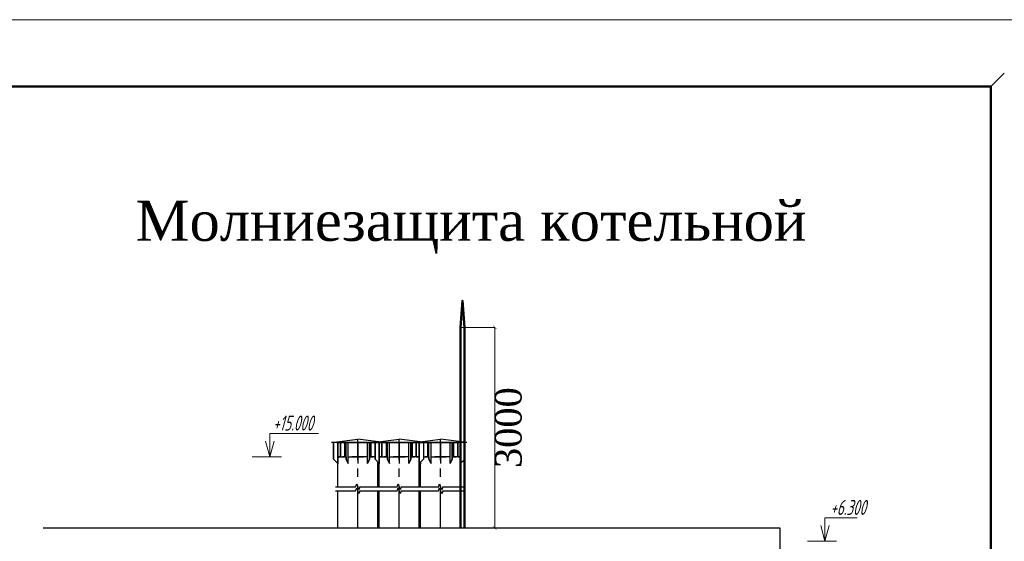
# Model space of a CAD drawing. Header units: millimetres. Extents: x 196 to 2027204, y -221452 to 153872.
# Tile 370 of 381: x 1221440 to 1228803, y -195520 to -191620. Entities that reach past the tile are written whole.
import ezdxf

# ---------------------------------------------------------------- set-up
doc = ezdxf.new("R2010")
doc.units = ezdxf.units.MM
doc.linetypes.add('CENTER', pattern=[50.8, 31.75, -6.35, 6.35, -6.35])
doc.layers.get('Defpoints').update_dxf_attribs({"lineweight": 18})
doc.layers.add('(007) Здания', color=7, linetype='Continuous')
doc.layers.add('Layer 1', color=7, linetype='Continuous')
doc.layers.add('CS_UNPLOTTED', color=171, linetype='Continuous', plot=False)
for name, color, linetype, lineweight in [('Текст', 7, 'Continuous', 30), ('тонкая', 7, 'Continuous', 20), ('Электроосвещение', 1, 'Continuous', 50)]:
    doc.layers.add(name, color=color, linetype=linetype, lineweight=lineweight)
doc.styles.add('TIMES NEW', font='times.ttf')
doc.styles.add('Times New Roman', font='times.ttf')
doc.styles.add('Новый 050', font='romans.shx', dxfattribs={"width": 0.7, "oblique": 15, "height": 50})
doc.dimstyles.new('ЭО', dxfattribs={"dimtxt": 200, "dimasz": 25, "dimexe": 0.18, "dimexo": 0.0625, "dimgap": 0.09, "dimtad": 2, "dimdec": 0, "dimzin": 0, "dimdsep": 46, "dimtxsty": 'TIMES NEW', "dimblk": 'ARCHTICK', "dimcen": 0.09, "dimclrd": 253, "dimclre": 253, "dimclrt": 252, "dimadec": 0, "dimazin": 0, "dimtfac": 1, "dimtdec": 0, "dimtofl": 0, "dimtmove": 0, "dimatfit": 3, "dimfxl": 1, "dimtolj": 1, "dimtzin": 0, "dimlwd": 15, "dimlwe": 15, "dimarcsym": 1})

# ---------------------------------------------------------------- blocks, each defined once
blk = doc.blocks.new('*U21')
at = {"lineweight": 9}
blk.add_line((-20, 292), (400, 292), dxfattribs=at)
at = {"lineweight": 50}
for p, q in [((0, 287), (395, 287)), ((395, 287), (395, 0))]:
    blk.add_line(p, q, dxfattribs=at)
at = {"layer": 'CS_UNPLOTTED'}
blk.add_line((396, 288), (395, 287), dxfattribs=at)
blk = doc.blocks.new('_ARCHTICK')
at = {"color": 0, "linetype": 'ByBlock', "const_width": 0.15}
blk.add_lwpolyline([(-0.5, -0.5), (0.5, 0.5)], dxfattribs=at)
blk = doc.blocks.new('*D91')
at = {"layer": 'Defpoints', "color": 0, "linetype": 'ByBlock', "lineweight": 50, "transparency": 16777216}
for p in [(1224737.2, -193920.3), (1224993.1, -193920.3), (1224737.2, -195420.3)]:
    blk.add_point(p, dxfattribs=at)
at = {"layer": 'Электроосвещение', "color": 253, "linetype": 'ByBlock', "lineweight": 15, "transparency": 16777216}
for p, q in [((1224737.2, -193920.3), (1224993.2, -193920.3)), ((1224993.1, -195420.3), (1224993.1, -193920.3)), ((1224737.2, -195420.3), (1224993.2, -195420.3))]:
    blk.add_line(p, q, dxfattribs=at)
at = {"layer": 'Электроосвещение', "color": 253, "linetype": 'ByBlock', "lineweight": 15, "transparency": 16777216, "xscale": 25, "yscale": 25, "zscale": 25}
for p, rotation in [((1224993.1, -193920.3), 90), ((1224993.1, -195420.3), 270)]:
    blk.add_blockref('_ARCHTICK', p, dxfattribs=dict(at, rotation=rotation))
at = {"layer": 'Электроосвещение', "color": 252, "linetype": 'ByBlock', "lineweight": 50, "transparency": 16777216, "insert": (1225094.9, -194670.3), "char_height": 200, "attachment_point": 5, "rotation": 90, "style": 'TIMES NEW'}
blk.add_mtext('\\A1;3000', dxfattribs=at)

msp = doc.modelspace()

# ---------------------------------------------------------------- linework, layer by layer
at = {"color": 0, "lineweight": 25, "ltscale": 40}
for p, q in [((1223771.4, -194780.7), (1223968.4, -194756.2)), ((1224123.2, -194775.5), (1223968.4, -194756.2)), ((1224080.9, -194780.7), (1224277.9, -194756.2)), ((1224475, -194780.7), (1224277.9, -194756.2)), ((1224432.8, -194775.5), (1224587.6, -194756.2)), ((1224784.6, -194780.7), (1224587.6, -194756.2)), ((1224165.4, -194780.7), (1223771.4, -194780.7)), ((1223787.5, -194906.6), (1223787.5, -194780.7)), ((1223818.8, -194780.7), (1223818.8, -194937.9)), ((1223821.8, -194780.7), (1224114.9, -194780.7)), ((1223838.5, -194889.3), (1223838.5, -194780.7)), ((1223869.8, -194780.7), (1223869.8, -194889.3)), ((1223881, -194889.3), (1223881, -194780.7)), ((1223896.7, -194937.9), (1223896.7, -194780.7)), ((1223968.4, -194780.6), (1223968.4, -194937.8)), ((1224040.1, -194937.9), (1224040.1, -194780.7)), ((1224165.4, -194780.7), (1224048.7, -194780.7)), ((1224055.7, -194889.3), (1224055.7, -194780.7)), ((1224064.9, -194889.3), (1224064.9, -194780.7)), ((1224475, -194780.7), (1224080.9, -194780.7)), ((1224097.1, -194906.6), (1224097.1, -194780.7)), ((1224128.4, -194780.7), (1224128.4, -194937.9)), ((1224131.4, -194780.7), (1224424.5, -194780.7)), ((1224148.1, -194889.3), (1224148.1, -194780.7)), ((1224179.3, -194780.7), (1224179.3, -194889.3)), ((1224190.6, -194889.3), (1224190.6, -194780.7)), ((1224206.2, -194937.9), (1224206.2, -194780.7)), ((1224277.9, -194780.6), (1224277.9, -194937.8)), ((1224349.7, -194937.9), (1224349.7, -194780.7)), ((1224475, -194780.7), (1224358.3, -194780.7)), ((1224365.3, -194889.3), (1224365.3, -194780.7)), ((1224374.5, -194889.3), (1224374.5, -194780.7)), ((1224784.6, -194780.7), (1224390.6, -194780.7)), ((1224405.7, -194780.7), (1224405.7, -194889.3)), ((1224427.5, -194937.9), (1224427.5, -194780.7)), ((1224441, -194780.7), (1224734.1, -194780.7)), ((1224458.8, -194780.7), (1224458.8, -194906.6)), ((1224489, -194780.7), (1224489, -194889.3)), ((1224500.2, -194889.3), (1224500.2, -194780.7)), ((1224515.9, -194937.9), (1224515.9, -194780.7)), ((1224587.6, -194780.6), (1224587.6, -194937.8)), ((1224659.3, -194937.9), (1224659.3, -194780.7)), ((1224784.6, -194780.7), (1224667.9, -194780.7)), ((1224674.9, -194889.3), (1224674.9, -194780.7)), ((1224684.1, -194889.3), (1224684.1, -194780.7)), ((1224715.4, -194780.7), (1224715.4, -194889.3)), ((1224737.2, -194937.9), (1224737.2, -194780.7)), ((1224768.4, -194780.7), (1224768.4, -194906.6)), ((1223818.8, -194889.3), (1223881, -194889.3)), ((1223838.5, -194889.3), (1223818.8, -194889.3)), ((1223881, -194889.3), (1223881, -194906.6)), ((1223896.7, -194889.3), (1223968.4, -194889.1)), ((1224040.1, -194889.3), (1223968.4, -194889.1)), ((1224097.1, -194889.3), (1224055.7, -194889.3)), ((1224055.7, -194889.3), (1224055.7, -194906.6)), ((1224096.2, -194889.3), (1224097.1, -194889.3)), ((1224128.4, -194889.3), (1224190.6, -194889.3)), ((1224148.1, -194889.3), (1224128.4, -194889.3)), ((1224190.6, -194889.3), (1224190.6, -194906.6)), ((1224206.2, -194889.3), (1224277.9, -194889.1)), ((1224349.7, -194889.3), (1224277.9, -194889.1)), ((1224427.5, -194889.3), (1224365.3, -194889.3)), ((1224365.3, -194889.3), (1224365.3, -194906.6)), ((1224405.7, -194889.3), (1224427.5, -194889.3)), ((1224458.8, -194889.3), (1224500.2, -194889.3)), ((1224500.2, -194889.3), (1224500.2, -194906.6)), ((1224515.9, -194889.3), (1224587.6, -194889.1)), ((1224659.3, -194889.3), (1224587.6, -194889.1)), ((1224737.2, -194889.3), (1224674.9, -194889.3)), ((1224674.9, -194889.3), (1224674.9, -194906.6)), ((1224715.4, -194889.3), (1224737.2, -194889.3)), ((1223818.8, -194937.9), (1223787.5, -194906.6)), ((1223881, -194906.6), (1223896.7, -194937.9)), ((1224055.7, -194906.6), (1224040.1, -194937.9)), ((1224128.4, -194937.9), (1224097.1, -194906.6)), ((1224118, -194937.9), (1224118, -194927.5)), ((1224123.2, -194932.7), (1224118, -194937.9)), ((1224190.6, -194906.6), (1224206.2, -194937.9)), ((1224365.3, -194906.6), (1224349.7, -194937.9)), ((1224458.8, -194906.6), (1224427.5, -194937.9)), ((1224438, -194937.9), (1224432.8, -194932.6)), ((1224438, -194927.4), (1224438, -194937.9)), ((1224500.2, -194906.6), (1224515.9, -194937.9)), ((1224674.9, -194906.6), (1224659.3, -194937.9)), ((1224768.4, -194906.6), (1224737.2, -194937.9))]:
    msp.add_line(p, q, dxfattribs=at)
at = {"color": 252, "linetype": 'CENTER', "lineweight": 25, "ltscale": 10}
for p, q in [((1223968.4, -195420.3), (1223968.4, -194756.2)), ((1224277.9, -195420.3), (1224277.9, -194756.2)), ((1224587.6, -195420.3), (1224587.6, -194756.2))]:
    msp.add_line(p, q, dxfattribs=at)
at = {"color": 7, "lineweight": 25, "ltscale": 10}
for p, q in [((1223818.8, -195112.4), (1223818.8, -194937.8)), ((1224118, -195112.4), (1224118, -194937.8)), ((1224128.4, -195112.4), (1224128.4, -194937.8)), ((1224427.5, -195112.4), (1224427.5, -194937.8)), ((1224438, -195112.4), (1224438, -194937.8)), ((1224737.2, -195112.4), (1224737.2, -194937.8)), ((1223818.8, -195420.3), (1223818.8, -195144)), ((1224118, -195420.3), (1224118, -195144)), ((1224128.4, -195420.3), (1224128.4, -195144)), ((1224427.5, -195420.3), (1224427.5, -195144)), ((1224438, -195420.3), (1224438, -195144)), ((1224737.2, -195420.3), (1224737.2, -195144))]:
    msp.add_line(p, q, dxfattribs=at)
at = {"color": 18, "lineweight": 25, "ltscale": 10, "true_color": 0x000000}
for p, q in [((1223800.9, -195112.4), (1223952.3, -195112.4)), ((1223952.1, -195144), (1223961.1, -195121.2)), ((1223952.3, -195112.4), (1223961.2, -195089.6)), ((1223961.1, -195121.2), (1223968.3, -195143.8)), ((1223961.2, -195089.6), (1223968.4, -195112.2)), ((1223976.8, -195134.4), (1223968.4, -195112.2)), ((1223984.2, -195112.4), (1223976.8, -195134.4)), ((1223984.2, -195112.4), (1224146.1, -195112.4)), ((1224110.4, -195112.4), (1224261.8, -195112.4)), ((1224261.7, -195144), (1224270.7, -195121.2)), ((1224261.8, -195112.4), (1224270.8, -195089.6)), ((1224270.7, -195121.2), (1224277.9, -195143.8)), ((1224270.8, -195089.6), (1224278, -195112.2)), ((1224286.4, -195134.4), (1224278, -195112.2)), ((1224293.7, -195112.4), (1224286.4, -195134.4)), ((1224293.7, -195112.4), (1224455.7, -195112.4)), ((1224420.1, -195112.4), (1224571.5, -195112.4)), ((1224571.4, -195144), (1224580.3, -195121.2)), ((1224571.5, -195112.4), (1224580.4, -195089.6)), ((1224580.3, -195121.2), (1224587.5, -195143.8)), ((1224580.4, -195089.6), (1224587.6, -195112.2)), ((1224596, -195134.4), (1224587.6, -195112.2)), ((1224603.4, -195112.4), (1224596, -195134.4)), ((1224603.4, -195112.4), (1224765.3, -195112.4)), ((1223800.5, -195144), (1223952.1, -195144)), ((1223976.7, -195166), (1223968.3, -195143.8)), ((1223984.1, -195144), (1223976.7, -195166)), ((1223984.1, -195144), (1224147.6, -195144)), ((1224110.1, -195144), (1224261.7, -195144)), ((1224286.3, -195166), (1224277.9, -195143.8)), ((1224293.6, -195144), (1224286.3, -195166)), ((1224293.6, -195144), (1224457.2, -195144)), ((1224419.7, -195144), (1224571.4, -195144)), ((1224595.9, -195166), (1224587.5, -195143.8)), ((1224603.3, -195144), (1224595.9, -195166)), ((1224603.3, -195144), (1224766.8, -195144))]:
    msp.add_line(p, q, dxfattribs=at)
at = {"color": 252, "lineweight": 30, "ltscale": 10}
for p, q in [((1221615.4, -195420.3), (1227125, -195420.3)), ((1227125, -195420.3), (1227125, -198670.3))]:
    msp.add_line(p, q, dxfattribs=at)
at = {"layer": 'Layer 1', "color": 0, "lineweight": 25}
for points in [[(1223787.5, -194780.7), (1223787.5, -194906.6), (1223818.8, -194937.9), (1223818.8, -194780.7)], [(1223810.7, -194780.7), (1224114.9, -194780.7)], [(1223818.8, -194780.7), (1223818.8, -194941.4)], [(1223838.5, -194780.7), (1223838.5, -194889.3)], [(1223838.5, -194889.3), (1223838.5, -194780.7)], [(1223869.8, -194780.7), (1223869.8, -194889.3)], [(1223881, -194906.6), (1223881, -194780.7)], [(1223896.7, -194937.9), (1223896.7, -194780.7)], [(1223968.4, -194780.6), (1223968.4, -194937.8)], [(1224040.1, -194937.9), (1224040.1, -194780.7)], [(1224055.7, -194906.6), (1224055.7, -194780.7)], [(1224064.9, -194780.7), (1224064.9, -194889.3)], [(1224097.1, -194780.7), (1224097.1, -194906.6), (1224128.4, -194937.9), (1224128.4, -194780.7)], [(1224120.3, -194780.7), (1224424.5, -194780.7)], [(1224128.4, -194780.7), (1224128.4, -194941.4)], [(1224148.1, -194780.7), (1224148.1, -194889.3)], [(1224148.1, -194889.3), (1224148.1, -194780.7)], [(1224179.3, -194780.7), (1224179.3, -194889.3)], [(1224190.6, -194906.6), (1224190.6, -194780.7)], [(1224206.2, -194937.9), (1224206.2, -194780.7)], [(1224277.9, -194780.6), (1224277.9, -194937.8)], [(1224349.7, -194937.9), (1224349.7, -194780.7)], [(1224365.3, -194906.6), (1224365.3, -194780.7)], [(1224374.5, -194780.7), (1224374.5, -194889.3)], [(1224405.7, -194780.7), (1224405.7, -194889.3)], [(1224405.7, -194889.3), (1224405.7, -194780.7)], [(1224427.5, -194780.7), (1224427.5, -194941.4)], [(1224458.8, -194780.7), (1224458.8, -194906.6), (1224427.5, -194937.9), (1224427.5, -194780.7)], [(1224429.9, -194780.7), (1224734.1, -194780.7)], [(1224489, -194780.7), (1224489, -194889.3)], [(1224500.2, -194906.6), (1224500.2, -194780.7)], [(1224515.9, -194937.9), (1224515.9, -194780.7)], [(1224587.6, -194780.6), (1224587.6, -194937.8)], [(1224659.3, -194937.9), (1224659.3, -194780.7)], [(1224674.9, -194906.6), (1224674.9, -194780.7)], [(1224684.1, -194780.7), (1224684.1, -194889.3)], [(1224715.4, -194780.7), (1224715.4, -194889.3)], [(1224715.4, -194889.3), (1224715.4, -194780.7)], [(1224737.2, -194780.7), (1224737.2, -194941.4)], [(1224768.4, -194780.7), (1224768.4, -194906.6), (1224737.2, -194937.9), (1224737.2, -194780.7)], [(1223881, -194889.3), (1223853.1, -194889.3)], [(1223967.5, -194889.1), (1223924.9, -194889.3)], [(1223969.2, -194889.1), (1224011.9, -194889.3)], [(1224055.7, -194889.3), (1224083.7, -194889.3)], [(1224190.6, -194889.3), (1224162.7, -194889.3)], [(1224277.1, -194889.1), (1224234.4, -194889.3)], [(1224278.8, -194889.1), (1224321.5, -194889.3)], [(1224365.3, -194889.3), (1224393.2, -194889.3)], [(1224500.2, -194889.3), (1224472.3, -194889.3)], [(1224586.7, -194889.1), (1224544.1, -194889.3)], [(1224588.4, -194889.1), (1224631.1, -194889.3)], [(1224674.9, -194889.3), (1224702.9, -194889.3)], [(1223896.7, -194937.9), (1223881, -194906.6)], [(1224040.1, -194937.9), (1224055.7, -194906.6)], [(1224118, -194927.5), (1224118, -194941.4)], [(1224123.2, -194932.7), (1224118, -194937.9), (1224118, -194927.5)], [(1224206.2, -194937.9), (1224190.6, -194906.6)], [(1224349.7, -194937.9), (1224365.3, -194906.6)], [(1224432.8, -194932.6), (1224438, -194937.9), (1224438, -194927.4)], [(1224438, -194927.4), (1224438, -194941.4)], [(1224515.9, -194937.9), (1224500.2, -194906.6)], [(1224659.3, -194937.9), (1224674.9, -194906.6)]]:
    msp.add_lwpolyline(points, dxfattribs=at)
at = {"layer": 'тонкая'}
for points in [[(1223398.3, -194889.3), (1223179.5, -194889.3), (1223310.8, -194889.3), (1223342.5, -194770.9), (1223310.8, -194889.3), (1223279.1, -194770.9), (1223310.8, -194889.3), (1223310.8, -194714.3), (1223675.2, -194714.3)], [(1227549.3, -195520.2), (1227330.5, -195520.2), (1227461.8, -195520.2), (1227493.5, -195401.9), (1227461.8, -195520.2), (1227430.1, -195401.9), (1227461.8, -195520.2), (1227461.8, -195345.2), (1227702.8, -195345.2)]]:
    msp.add_lwpolyline(points, dxfattribs=at)
at = {"layer": 'Электроосвещение', "color": 5, "linetype": 'ByBlock', "lineweight": 50}
for points in [[(1224737.2, -193920.3), (1224751.2, -193720.3), (1224765.2, -193920.3)], [(1224737.2, -195420.3), (1224737.2, -193920.3)], [(1224765.2, -195420.3), (1224765.2, -193920.3)]]:
    msp.add_lwpolyline(points, dxfattribs=at)

# ---------------------------------------------------------------- block references
at = {"layer": '(007) Здания', "lineweight": 30, "ltscale": 500, "xscale": 100, "yscale": 100, "zscale": 100}
msp.add_blockref('*U21', (1189202.1, -220819.6), dxfattribs=at)

# ---------------------------------------------------------------- texts
at = {"layer": 'Текст', "linetype": 'ByBlock', "lineweight": 50, "insert": (1222307.1, -192973.3), "char_height": 300, "width": 8091.58, "attachment_point": 1, "style": 'Times New Roman'}
msp.add_mtext('Молниезащита котельной', dxfattribs=at)
at = {"layer": 'Текст', "char_height": 140.625, "width": 472.419, "attachment_point": 5, "style": 'Новый 050'}
for s, insert in [('{\\H0.8x;\\W0.6;+15.000}', (1223484.4, -194636.1)), ('{\\H0.8x;\\W0.6;+6.300}', (1227635.3, -195267.1))]:
    msp.add_mtext(s, dxfattribs=dict(at, insert=insert))

# ---------------------------------------------------------------- dimensions: what is measured, and where the dimension line sits
at = {"layer": 'Электроосвещение', "color": 1, "linetype": 'ByBlock', "lineweight": 50}
dim = msp.add_linear_dim(base=(1224993.1, -193920.3), p1=(1224737.2, -195420.3), p2=(1224737.2, -193920.3), angle=90, text='3000', dimstyle='ЭО', dxfattribs=at)
dim.commit()
dim.dimension.update_dxf_attribs({"geometry": '*D91', "text_midpoint": (1225094.9, -194670.3)})

doc.saveas('drawing.dxf')
